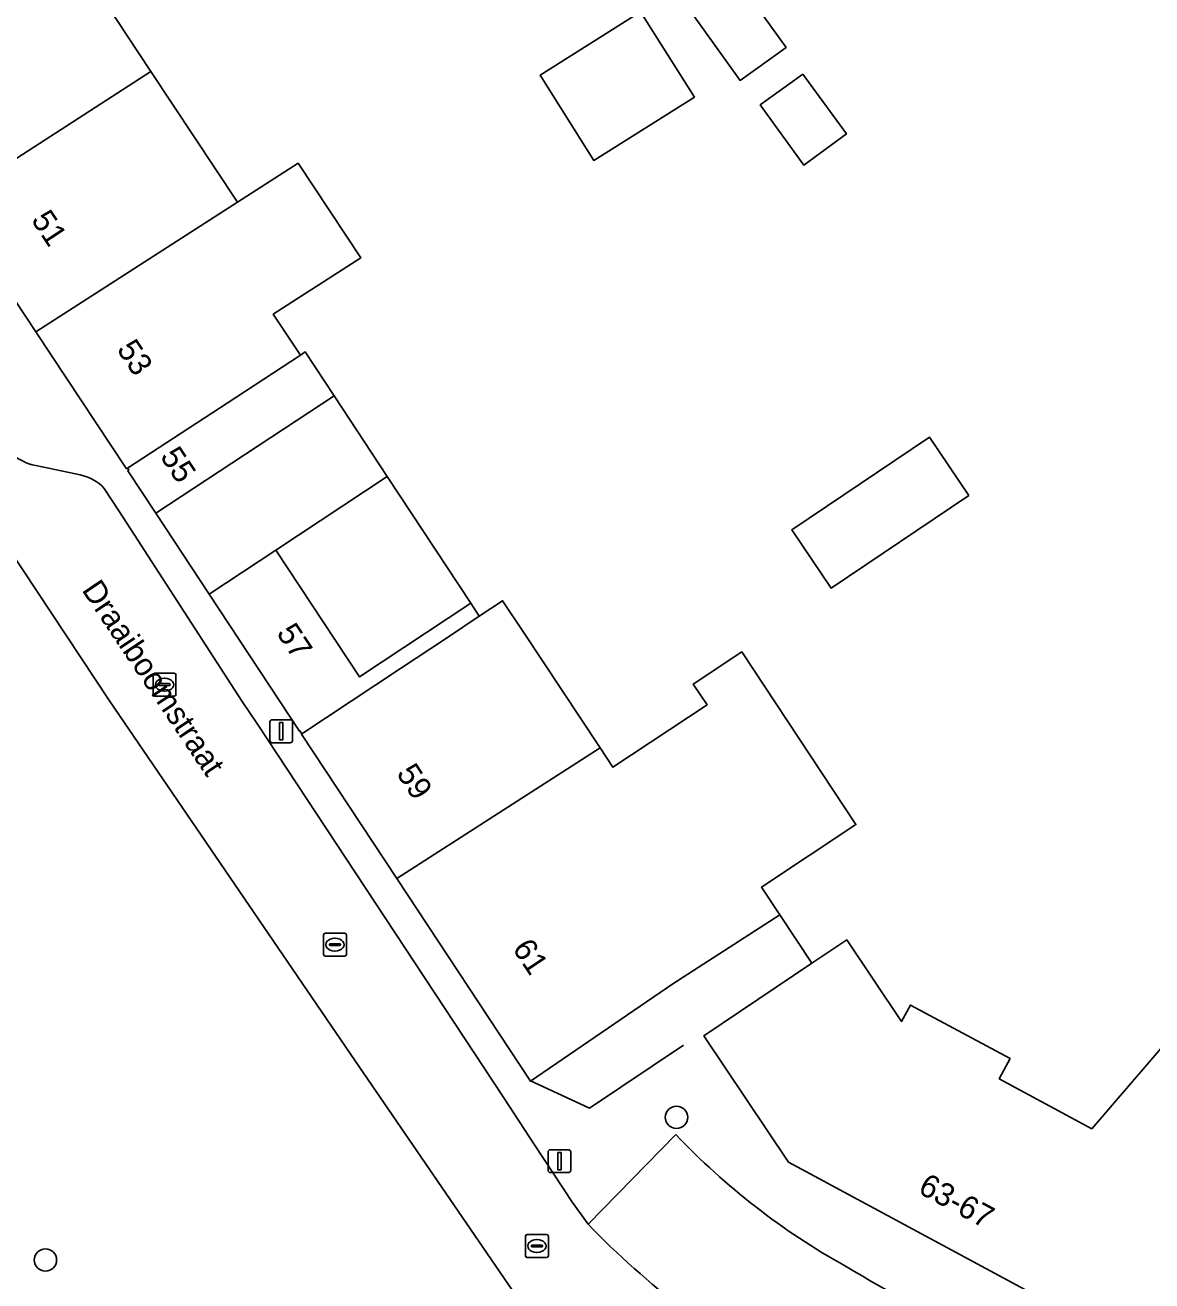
# Model space of a CAD drawing. Extents: x 159716 to 160783, y 383290 to 384031.
# Drawn here: x 160258.7 to 160307.9, y 383407.4 to 383462.3 of the extents above; entities that cross this region are included whole.
import ezdxf

# ---------------------------------------------------------------- set-up
doc = ezdxf.new("R2010")
doc.units = 0
for name, color, linetype in [('IMGEO_Boom', 7, 'Continuous'), ('IMGEO_Erf', 7, 'Continuous'), ('IMGEO_Hek', 7, 'Continuous'), ('IMGEO_Kolk', 7, 'Continuous'), ('IMGEO_Lichtmast', 7, 'Continuous'), ('IMGEO_Openbare_ruimte_label', 7, 'Continuous'), ('IMGEO_Pand', 7, 'Continuous'), ('IMGEO_Pand_nummerreeks', 7, 'Continuous'), ('IMGEO_Pand_overbouw', 7, 'Continuous'), ('IMGEO_Parkeervlak_open', 7, 'Continuous'), ('IMGEO_Rijbaan_lokaal_open', 7, 'Continuous'), ('IMGEO_Voetpad_open', 7, 'Continuous')]:
    doc.layers.add(name, color=color, linetype=linetype)

msp = doc.modelspace()

# ---------------------------------------------------------------- linework, layer by layer
at = {"layer": 'IMGEO_Boom'}
for centre in [(160287.131, 383414.55), (160259.558, 383408.319)]:
    msp.add_circle(centre, 0.489, dxfattribs=at)
at = {"layer": 'IMGEO_Erf'}
for points in [[(160285.877, 383469.703), (160288.737, 383465.714), (160291.917, 383461.28), (160289.911, 383459.841), (160286.731, 383464.275), (160283.87, 383468.265)], [(160285.563, 383462.838), (160287.91, 383459.117), (160283.513, 383456.344), (160281.167, 383460.066)], [(160292.649, 383460.121), (160294.551, 383457.502), (160292.693, 383456.146), (160290.788, 383458.77)], [(160299.896, 383441.707), (160293.885, 383437.665), (160292.171, 383440.215), (160298.182, 383444.256)]]:
    msp.add_lwpolyline(points, close=True, dxfattribs=at)
for points in [[(160262.154, 383463.273), (160264.169, 383460.231), (160267.95, 383454.521), (160270.597, 383456.224), (160273.333, 383452.092), (160269.512, 383449.627), (160270.696, 383447.84), (160270.913, 383447.982), (160272.173, 383446.064), (160264.378, 383440.941), (160266.714, 383437.398), (160269.626, 383439.321), (160273.276, 383433.795), (160278.14, 383437.007), (160278.516, 383436.438), (160279.535, 383437.113), (160280.446, 383435.737), (160283.792, 383430.684), (160284.351, 383429.84), (160288.467, 383432.565), (160287.863, 383433.477), (160289.981, 383434.879), (160294.973, 383427.339), (160290.846, 383424.607), (160291.649, 383423.394), (160293.05, 383421.278), (160294.569, 383422.297), (160296.963, 383418.731), (160297.354, 383419.456), (160301.703, 383417.114), (160301.229, 383416.233), (160305.278, 383414.052), (160308.565, 383417.879)], [(160281.735, 383404.401), (160273.085, 383417.014), (160262.354, 383432.741), (160256.023, 383442.289), (160254.844, 383444.068), (160246.959, 383438.283), (160232.714, 383427.569), (160227.67, 383423.775), (160240.466, 383406.296)]]:
    msp.add_lwpolyline(points, dxfattribs=at)
at = {"layer": 'IMGEO_Hek'}
msp.add_lwpolyline([(160287.436, 383417.696), (160283.326, 383414.953), (160280.725, 383416.162)], dxfattribs=at)
at = {"layer": 'IMGEO_Kolk'}
for p, q in [((160264.262, 383433.024), (160264.262, 383433.876)), ((160264.337, 383433.95), (160265.189, 383433.95)), ((160264.75, 383433.73), (160264.775, 383433.73)), ((160265.263, 383433.876), (160265.263, 383433.024)), ((160264.521, 383433.444), (160264.521, 383433.456)), ((160264.959, 383433.407), (160264.561, 383433.407)), ((160264.564, 383433.493), (160264.962, 383433.493)), ((160264.773, 383433.17), (160264.748, 383433.17)), ((160265.005, 383433.456), (160265.005, 383433.444)), ((160265.189, 383432.95), (160264.337, 383432.95)), ((160271.707, 383421.666), (160271.707, 383422.518)), ((160271.782, 383422.592), (160272.634, 383422.592)), ((160271.966, 383422.086), (160271.966, 383422.098)), ((160272.009, 383422.135), (160272.407, 383422.135)), ((160272.195, 383422.372), (160272.22, 383422.372)), ((160272.45, 383422.098), (160272.45, 383422.086)), ((160272.708, 383422.518), (160272.708, 383421.666)), ((160272.634, 383421.592), (160271.782, 383421.592)), ((160272.404, 383422.049), (160272.006, 383422.049)), ((160272.218, 383421.812), (160272.193, 383421.812)), ((160280.531, 383408.504), (160280.531, 383409.356)), ((160280.606, 383409.43), (160281.458, 383409.43)), ((160280.79, 383408.924), (160280.79, 383408.936)), ((160280.833, 383408.973), (160281.231, 383408.973)), ((160281.019, 383409.21), (160281.044, 383409.21)), ((160281.274, 383408.936), (160281.274, 383408.924)), ((160281.532, 383409.356), (160281.532, 383408.504)), ((160281.458, 383408.43), (160280.606, 383408.43)), ((160281.228, 383408.887), (160280.83, 383408.887)), ((160281.042, 383408.65), (160281.017, 383408.65))]:
    msp.add_line(p, q, dxfattribs=at)
for points in [[(160264.262, 383433.024), (160264.262, 383433.876)], [(160264.337, 383433.95), (160265.189, 383433.95)], [(160265.263, 383433.876), (160265.263, 383433.024)], [(160265.189, 383432.95), (160264.337, 383432.95)], [(160271.707, 383421.666), (160271.707, 383422.518)], [(160271.782, 383422.592), (160272.634, 383422.592)], [(160272.708, 383422.518), (160272.708, 383421.666)], [(160272.634, 383421.592), (160271.782, 383421.592)], [(160280.531, 383408.504), (160280.531, 383409.356)], [(160280.606, 383409.43), (160281.458, 383409.43)], [(160281.532, 383409.356), (160281.532, 383408.504)], [(160281.458, 383408.43), (160280.606, 383408.43)]]:
    msp.add_lwpolyline(points, dxfattribs=at)
for centre, radius, start, end in [((160264.339, 383433.874), 0.0765, 91.552, 178.448), ((160264.339, 383433.874), 0.0765, 91.552, 178.448), ((160265.187, 383433.874), 0.0765, 1.552, 88.448), ((160265.187, 383433.874), 0.0765, 1.552, 88.448), ((160264.561, 383433.453), 0.0403, 85.8775, 175.7526), ((160264.558, 383433.443), 0.0366, 178.938, 274.7102), ((160264.962, 383433.45), 0.043, 264.8664, 352.4533), ((160264.966, 383433.455), 0.0386, 1.7309, 96.639), ((160264.339, 383433.026), 0.0765, 181.552, 268.448), ((160264.339, 383433.026), 0.0765, 181.552, 268.448), ((160265.187, 383433.026), 0.0765, 271.552, 358.448), ((160265.187, 383433.026), 0.0765, 271.552, 358.448), ((160271.784, 383422.516), 0.0765, 91.552, 178.448), ((160271.784, 383422.516), 0.0765, 91.552, 178.448), ((160272.006, 383422.095), 0.0403, 85.8775, 175.7526), ((160272.003, 383422.085), 0.0366, 178.938, 274.7102), ((160272.407, 383422.092), 0.043, 264.8664, 352.4533), ((160272.411, 383422.097), 0.0386, 1.7309, 96.639), ((160272.632, 383422.516), 0.0765, 1.552, 88.448), ((160272.632, 383422.516), 0.0765, 1.552, 88.448), ((160271.784, 383421.668), 0.0765, 181.552, 268.448), ((160271.784, 383421.668), 0.0765, 181.552, 268.448), ((160272.632, 383421.668), 0.0765, 271.552, 358.448), ((160272.632, 383421.668), 0.0765, 271.552, 358.448), ((160280.608, 383409.354), 0.0765, 91.552, 178.448), ((160280.608, 383409.354), 0.0765, 91.552, 178.448), ((160280.83, 383408.933), 0.0403, 85.8775, 175.7526), ((160280.827, 383408.923), 0.0366, 178.938, 274.7102), ((160281.231, 383408.93), 0.043, 264.8664, 352.4533), ((160281.235, 383408.935), 0.0386, 1.7309, 96.639), ((160281.456, 383409.354), 0.0765, 1.552, 88.448), ((160281.456, 383409.354), 0.0765, 1.552, 88.448), ((160280.608, 383408.506), 0.0765, 181.552, 268.448), ((160280.608, 383408.506), 0.0765, 181.552, 268.448), ((160281.456, 383408.506), 0.0765, 271.552, 358.448), ((160281.456, 383408.506), 0.0765, 271.552, 358.448)]:
    msp.add_arc(centre, radius, start, end, dxfattribs=at)
for centre, major_axis, ratio, start_param, end_param in [((160264.749, 383433.45), (-0.387, 0.002), 0.722429, 4.712389, 7.853982), ((160264.774, 383433.45), (-0.39, 0.002), 0.717154, 1.570796, 4.712389), ((160272.194, 383422.092), (-0.387, 0.002), 0.722429, 4.712389, 7.853982), ((160272.219, 383422.092), (-0.39, 0.002), 0.717154, 1.570796, 4.712389), ((160281.018, 383408.93), (-0.387, 0.002), 0.722429, 4.712389, 7.853982), ((160281.043, 383408.93), (-0.39, 0.002), 0.717154, 1.570796, 4.712389)]:
    msp.add_ellipse(centre, major_axis=major_axis, ratio=ratio, start_param=start_param, end_param=end_param, dxfattribs=at)
at = {"layer": 'IMGEO_Lichtmast'}
for p, q in [((160269.366, 383431.015), (160269.366, 383431.815)), ((160269.366, 383431.815), (160269.366, 383431.015)), ((160269.466, 383431.915), (160270.256, 383431.915)), ((160270.256, 383431.915), (160269.466, 383431.915)), ((160270.356, 383431.815), (160270.356, 383431.015)), ((160270.356, 383431.015), (160270.356, 383431.815)), ((160270.256, 383430.915), (160269.466, 383430.915)), ((160269.466, 383430.915), (160270.256, 383430.915)), ((160281.521, 383412.234), (160281.521, 383413.034)), ((160281.521, 383413.034), (160281.521, 383412.234)), ((160281.621, 383413.134), (160282.411, 383413.134)), ((160282.411, 383413.134), (160281.621, 383413.134)), ((160282.511, 383413.034), (160282.511, 383412.234)), ((160282.511, 383412.234), (160282.511, 383413.034)), ((160282.411, 383412.134), (160281.621, 383412.134)), ((160281.621, 383412.134), (160282.411, 383412.134))]:
    msp.add_line(p, q, dxfattribs=at)
for points in [[(160269.786, 383431.79), (160269.936, 383431.79), (160269.936, 383431.04), (160269.786, 383431.04), (160269.786, 383431.79)], [(160281.941, 383413.009), (160282.091, 383413.009), (160282.091, 383412.259), (160281.941, 383412.259), (160281.941, 383413.009)]]:
    msp.add_lwpolyline(points, dxfattribs=at)
for centre, start, end in [((160269.466, 383431.815), 90, 180), ((160269.466, 383431.815), 90, 180), ((160270.256, 383431.815), 0, 90), ((160270.256, 383431.815), 360, 90), ((160269.466, 383431.015), 180, 270), ((160269.466, 383431.015), 180, 270), ((160270.256, 383431.015), 270, 0), ((160270.256, 383431.015), 270, 0), ((160281.621, 383413.034), 90, 180), ((160281.621, 383413.034), 90, 180), ((160282.411, 383413.034), 0, 90), ((160282.411, 383413.034), 360, 90), ((160281.621, 383412.234), 180, 270), ((160281.621, 383412.234), 180, 270), ((160282.411, 383412.234), 270, 0), ((160282.411, 383412.234), 270, 0)]:
    msp.add_arc(centre, 0.1, start, end, dxfattribs=at)
at = {"layer": 'IMGEO_Pand'}
for points in [[(160262.154, 383463.273), (160267.564, 383466.855), (160265.823, 383469.301), (160260.523, 383465.968), (160257.818, 383464.559), (160251.516, 383460.351), (160255.368, 383454.553), (160264.169, 383460.231)], [(160288.737, 383465.714), (160288.724, 383465.704), (160286.731, 383464.275), (160289.911, 383459.841), (160291.917, 383461.28)], [(160283.513, 383456.344), (160287.91, 383459.117), (160285.563, 383462.838), (160281.167, 383460.066)], [(160264.169, 383460.231), (160255.368, 383454.553), (160259.139, 383448.864), (160267.95, 383454.521)], [(160292.649, 383460.121), (160290.788, 383458.77), (160292.693, 383456.146), (160294.551, 383457.502)], [(160269.512, 383449.627), (160273.333, 383452.092), (160270.597, 383456.224), (160267.95, 383454.521), (160259.139, 383448.864), (160263.107, 383442.877), (160263.145, 383442.902), (160267.492, 383445.745), (160269.475, 383447.042), (160270.696, 383447.84)], [(160272.173, 383446.064), (160270.913, 383447.982), (160270.696, 383447.84), (160269.475, 383447.042), (160267.492, 383445.745), (160263.145, 383442.902), (160263.2, 383442.818), (160263.158, 383442.791), (160264.378, 383440.941)], [(160299.896, 383441.707), (160298.182, 383444.256), (160292.171, 383440.215), (160293.885, 383437.665)], [(160269.626, 383439.321), (160266.714, 383437.398), (160270.66, 383431.413), (160270.679, 383431.426), (160270.765, 383431.297), (160275.073, 383434.154), (160277.077, 383435.484), (160278.516, 383436.438), (160278.14, 383437.007), (160273.276, 383433.795)], [(160280.446, 383435.737), (160279.535, 383437.113), (160278.516, 383436.438), (160277.077, 383435.484), (160275.073, 383434.154), (160270.765, 383431.297), (160270.745, 383431.284), (160274.909, 383424.987), (160283.792, 383430.684)], [(160294.973, 383427.339), (160289.981, 383434.879), (160287.863, 383433.477), (160288.467, 383432.565), (160284.351, 383429.84), (160283.792, 383430.684), (160274.909, 383424.987), (160280.753, 383416.123), (160286.967, 383420.378), (160291.649, 383423.394), (160290.846, 383424.607)], [(160314.432, 383413.138), (160308.565, 383417.879), (160305.278, 383414.052), (160301.229, 383416.233), (160301.703, 383417.114), (160297.354, 383419.456), (160296.963, 383418.731), (160294.569, 383422.297), (160293.05, 383421.278), (160288.325, 383418.106), (160292.027, 383412.59), (160308.536, 383403.698), (160312.071, 383410.253), (160312.111, 383410.327)]]:
    msp.add_lwpolyline(points, close=True, dxfattribs=at)
at = {"layer": 'IMGEO_Pand_overbouw'}
for points in [[(160274.496, 383442.537), (160272.173, 383446.064), (160264.378, 383440.941), (160266.714, 383437.398), (160269.626, 383439.321)], [(160274.496, 383442.537), (160269.626, 383439.321), (160273.276, 383433.795), (160278.14, 383437.007)]]:
    msp.add_lwpolyline(points, close=True, dxfattribs=at)
at = {"layer": 'IMGEO_Parkeervlak_open'}
msp.add_lwpolyline([(160287.101, 383413.802), (160283.264, 383409.885)], dxfattribs=at)
for centre, radius, start, end in [((160309.574, 383435.099), 30.961, 223.4611, 240.9077), ((160309.611, 383435.319), 36.62, 223.9902, 241.4429), ((160367.633, 383531.671), 143.629, 239.39998, 242.04815)]:
    msp.add_arc(centre, radius, start, end, dxfattribs=at)
at = {"layer": 'IMGEO_Rijbaan_lokaal_open'}
for points in [[(160258.04, 383443.567), (160256.023, 383442.289), (160262.354, 383432.741), (160273.085, 383417.014), (160281.735, 383404.401)], [(160261.07, 383442.61), (160259.135, 383443.016)], [(160268.818, 383431.718), (160268.159, 383432.717), (160262.795, 383440.994), (160262.128, 383442.023)], [(160283.264, 383409.885), (160282.593, 383410.836), (160280.931, 383413.355), (160279.58, 383415.404), (160268.818, 383431.718)]]:
    msp.add_lwpolyline(points, dxfattribs=at)
for centre, radius, start, end in [((160259.626, 383445.356), 2.391, 228.4334, 258.1438), ((160260.668, 383440.638), 2.012, 43.4804, 78.4748), ((160309.611, 383435.319), 36.62, 223.9902, 241.4429)]:
    msp.add_arc(centre, radius, start, end, dxfattribs=at)
at = {"layer": 'IMGEO_Voetpad_open'}
for points in [[(160259.139, 383448.864), (160255.368, 383454.553), (160251.516, 383460.351), (160249.528, 383463.438), (160245.895, 383468.879), (160239.657, 383478.667), (160235.251, 383485.468), (160231.728, 383484.404), (160229.775, 383483.814), (160222.06, 383481.505), (160214.578, 383479.266), (160214.135, 383479.14), (160208.88, 383477.501), (160207.197, 383482.766), (160205.175, 383482.215), (160203.836, 383481.795), (160202.829, 383481.608), (160201.893, 383481.353)], [(160300.31, 383404.798), (160305.136, 383402.498), (160308.536, 383403.698), (160292.027, 383412.59), (160288.325, 383418.106), (160293.05, 383421.278), (160291.649, 383423.394), (160286.967, 383420.378), (160280.753, 383416.123), (160274.909, 383424.987), (160270.745, 383431.284), (160270.765, 383431.297), (160270.679, 383431.426), (160270.66, 383431.413), (160266.714, 383437.398), (160264.378, 383440.941), (160263.158, 383442.791), (160263.2, 383442.818), (160263.145, 383442.902), (160263.107, 383442.877), (160259.139, 383448.864)], [(160259.135, 383443.016), (160261.07, 383442.61)], [(160262.128, 383442.023), (160262.795, 383440.994), (160268.159, 383432.717), (160268.818, 383431.718), (160279.58, 383415.404), (160280.931, 383413.355), (160282.593, 383410.836), (160283.264, 383409.885), (160287.101, 383413.802)]]:
    msp.add_lwpolyline(points, dxfattribs=at)
for centre, radius, start, end in [((160259.626, 383445.356), 2.391, 228.4334, 258.1438), ((160260.668, 383440.638), 2.012, 43.4804, 78.4748), ((160309.574, 383435.099), 30.961, 223.4611, 240.9077), ((160367.633, 383531.671), 143.629, 239.39998, 242.04815)]:
    msp.add_arc(centre, radius, start, end, dxfattribs=at)

# ---------------------------------------------------------------- texts
at = {"layer": 'IMGEO_Openbare_ruimte_label'}
msp.add_text('Draaiboomstraat', height=1, rotation=303.833, dxfattribs=at).set_placement((160261.119, 383437.585))
at = {"layer": 'IMGEO_Pand_nummerreeks'}
for s, rotation, p in [('51', 303.5064, (160258.909, 383453.749)), ('53', 303.5064, (160262.649, 383448.098)), ('55', 303.4032, (160264.543, 383443.415)), ('57', 303.3975, (160269.627, 383435.705)), ('59', 303.5064, (160274.869, 383429.572)), ('61', 303.5064, (160279.933, 383421.925)), ('63-67', 331.6902, (160297.635, 383411.273))]:
    msp.add_text(s, height=1, rotation=rotation, dxfattribs=at).set_placement(p)

doc.saveas('drawing.dxf')
